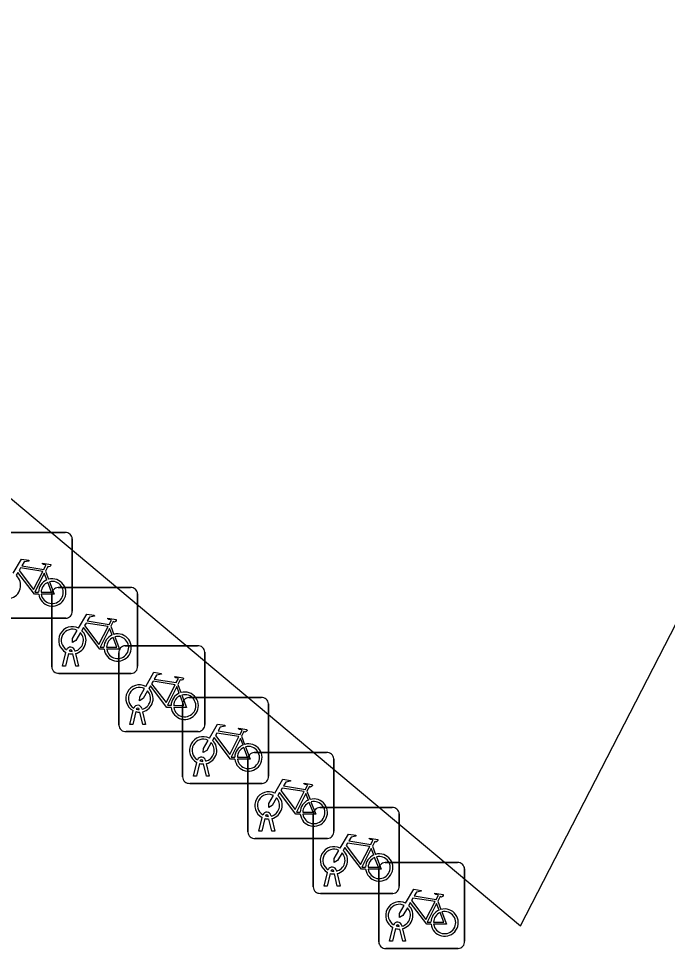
# Model space of a CAD drawing. Extents: x 161087 to 161922, y 382574 to 383873.
# Drawn here: x 161588.23 to 161595.78, y 383087.97 to 383098.79 of the extents above; entities that cross this region are included whole.
import ezdxf

# ---------------------------------------------------------------- set-up
doc = ezdxf.new("R2010")
doc.units = 0
doc.layers.add('IMGEO_Fietsenrek', color=7, linetype='Continuous')
doc.layers.add('IMGEO_Pand', color=7, linetype='Continuous')

msp = doc.modelspace()

# ---------------------------------------------------------------- linework, layer by layer
at = {"layer": 'IMGEO_Fietsenrek'}
for p, q in [((161587.926, 383092.811), (161588.767, 383092.811)), ((161588.767, 383092.811), (161587.926, 383092.811)), ((161588.851, 383092.736), (161588.851, 383091.895)), ((161588.851, 383091.895), (161588.851, 383092.736)), ((161588.538, 383092.36), (161588.574, 383092.265)), ((161588.687, 383092.17), (161589.528, 383092.17)), ((161589.528, 383092.17), (161588.687, 383092.17)), ((161588.612, 383091.245), (161588.612, 383092.086)), ((161588.612, 383092.086), (161588.612, 383091.245)), ((161589.612, 383092.095), (161589.612, 383091.254)), ((161589.612, 383091.254), (161589.612, 383092.095)), ((161588.776, 383091.811), (161587.935, 383091.811)), ((161587.935, 383091.811), (161588.776, 383091.811)), ((161589.299, 383091.719), (161589.335, 383091.624)), ((161589.468, 383091.492), (161590.309, 383091.492)), ((161590.309, 383091.492), (161589.468, 383091.492)), ((161588.739, 383091.254), (161588.778, 383091.414)), ((161588.808, 383091.402), (161588.773, 383091.254)), ((161588.85, 383091.426), (161588.849, 383091.43)), ((161588.891, 383091.254), (161588.857, 383091.396)), ((161588.881, 383091.437), (161588.882, 383091.43)), ((161588.889, 383091.4), (161588.924, 383091.254)), ((161589.393, 383090.567), (161589.393, 383091.408)), ((161589.393, 383091.408), (161589.393, 383090.567)), ((161590.393, 383091.417), (161590.393, 383090.576)), ((161590.393, 383090.576), (161590.393, 383091.417)), ((161588.773, 383091.254), (161588.739, 383091.254)), ((161588.924, 383091.254), (161588.891, 383091.254)), ((161589.537, 383091.17), (161588.696, 383091.17)), ((161588.696, 383091.17), (161589.537, 383091.17)), ((161590.08, 383091.041), (161590.116, 383090.946)), ((161590.209, 383090.889), (161591.05, 383090.889)), ((161591.05, 383090.889), (161590.209, 383090.889)), ((161589.52, 383090.576), (161589.559, 383090.736)), ((161589.589, 383090.724), (161589.554, 383090.576)), ((161589.631, 383090.748), (161589.63, 383090.752)), ((161589.672, 383090.576), (161589.638, 383090.718)), ((161589.662, 383090.759), (161589.663, 383090.752)), ((161589.67, 383090.722), (161589.705, 383090.576)), ((161590.134, 383089.964), (161590.134, 383090.805)), ((161590.134, 383090.805), (161590.134, 383089.964)), ((161591.134, 383090.814), (161591.134, 383089.973)), ((161591.134, 383089.973), (161591.134, 383090.814)), ((161589.554, 383090.576), (161589.52, 383090.576)), ((161589.705, 383090.576), (161589.672, 383090.576)), ((161590.318, 383090.492), (161589.477, 383090.492)), ((161589.477, 383090.492), (161590.318, 383090.492)), ((161590.821, 383090.438), (161590.857, 383090.343)), ((161590.97, 383090.248), (161591.811, 383090.248)), ((161591.811, 383090.248), (161590.97, 383090.248)), ((161591.895, 383090.173), (161591.895, 383089.332)), ((161591.895, 383089.332), (161591.895, 383090.173)), ((161590.261, 383089.973), (161590.3, 383090.133)), ((161590.33, 383090.121), (161590.295, 383089.973)), ((161590.372, 383090.145), (161590.371, 383090.149)), ((161590.413, 383089.973), (161590.379, 383090.115)), ((161590.403, 383090.156), (161590.404, 383090.149)), ((161590.411, 383090.119), (161590.446, 383089.973)), ((161590.895, 383089.323), (161590.895, 383090.164)), ((161590.895, 383090.164), (161590.895, 383089.323)), ((161590.295, 383089.973), (161590.261, 383089.973)), ((161590.446, 383089.973), (161590.413, 383089.973)), ((161591.059, 383089.889), (161590.218, 383089.889)), ((161590.218, 383089.889), (161591.059, 383089.889)), ((161591.582, 383089.797), (161591.618, 383089.702)), ((161591.656, 383088.683), (161591.656, 383089.524)), ((161591.656, 383089.524), (161591.656, 383088.683)), ((161591.731, 383089.608), (161592.572, 383089.608)), ((161592.572, 383089.608), (161591.731, 383089.608)), ((161592.656, 383089.533), (161592.656, 383088.692)), ((161592.656, 383088.692), (161592.656, 383089.533)), ((161591.022, 383089.332), (161591.061, 383089.492)), ((161591.091, 383089.48), (161591.056, 383089.332)), ((161591.133, 383089.504), (161591.132, 383089.508)), ((161591.174, 383089.332), (161591.14, 383089.474)), ((161591.164, 383089.515), (161591.165, 383089.508)), ((161591.172, 383089.478), (161591.207, 383089.332)), ((161591.056, 383089.332), (161591.022, 383089.332)), ((161591.207, 383089.332), (161591.174, 383089.332)), ((161591.82, 383089.248), (161590.979, 383089.248)), ((161590.979, 383089.248), (161591.82, 383089.248)), ((161592.343, 383089.157), (161592.379, 383089.062)), ((161591.925, 383088.875), (161591.926, 383088.868)), ((161592.417, 383088.042), (161592.417, 383088.883)), ((161592.417, 383088.883), (161592.417, 383088.042)), ((161592.492, 383088.967), (161593.333, 383088.967)), ((161593.333, 383088.967), (161592.492, 383088.967)), ((161593.417, 383088.892), (161593.417, 383088.051)), ((161593.417, 383088.051), (161593.417, 383088.892)), ((161591.783, 383088.692), (161591.822, 383088.852)), ((161591.852, 383088.84), (161591.817, 383088.692)), ((161591.894, 383088.864), (161591.893, 383088.868)), ((161591.935, 383088.692), (161591.901, 383088.834)), ((161591.933, 383088.838), (161591.968, 383088.692)), ((161591.817, 383088.692), (161591.783, 383088.692)), ((161591.968, 383088.692), (161591.935, 383088.692)), ((161592.581, 383088.608), (161591.74, 383088.608)), ((161591.74, 383088.608), (161592.581, 383088.608)), ((161593.104, 383088.516), (161593.14, 383088.421)), ((161592.655, 383088.223), (161592.654, 383088.227)), ((161592.686, 383088.234), (161592.687, 383088.227)), ((161592.544, 383088.051), (161592.583, 383088.211)), ((161592.613, 383088.199), (161592.578, 383088.051)), ((161592.696, 383088.051), (161592.662, 383088.193)), ((161592.694, 383088.197), (161592.729, 383088.051)), ((161592.578, 383088.051), (161592.544, 383088.051)), ((161592.729, 383088.051), (161592.696, 383088.051)), ((161593.342, 383087.967), (161592.501, 383087.967)), ((161592.501, 383087.967), (161593.342, 383087.967))]:
    msp.add_line(p, q, dxfattribs=at)
for points in [[(161588.164, 383092.337), (161588.259, 383092.501), (161588.345, 383092.487), (161588.347, 383092.478), (161588.291, 383092.467), (161588.264, 383092.422), (161588.52, 383092.381)], [(161588.52, 383092.381), (161588.545, 383092.43), (161588.539, 383092.434), (161588.516, 383092.438), (161588.504, 383092.445), (161588.503, 383092.448), (161588.505, 383092.453), (161588.6, 383092.438), (161588.602, 383092.428), (161588.592, 383092.415), (161588.58, 383092.409), (161588.566, 383092.415), (161588.538, 383092.36)], [(161588.46, 383092.093), (161588.41, 383092.093), (161588.219, 383092.344), (161588.2, 383092.312)], [(161588.507, 383092.356), (161588.25, 383092.397), (161588.233, 383092.368), (161588.4, 383092.148), (161588.507, 383092.356)], [(161588.555, 383092.258), (161588.525, 383092.335), (161588.416, 383092.117), (161588.459, 383092.117)], [(161588.489, 383092.117), (161588.609, 383092.116), (161588.565, 383092.23)], [(161588.585, 383092.237), (161588.64, 383092.092), (161588.49, 383092.092)], [(161588.925, 383091.696), (161589.02, 383091.86), (161589.106, 383091.846), (161589.108, 383091.837), (161589.052, 383091.826), (161589.025, 383091.781), (161589.281, 383091.74)], [(161589.281, 383091.74), (161589.306, 383091.789), (161589.3, 383091.793), (161589.277, 383091.797), (161589.265, 383091.804), (161589.264, 383091.807), (161589.266, 383091.812), (161589.361, 383091.797), (161589.363, 383091.787), (161589.353, 383091.774), (161589.341, 383091.768), (161589.327, 383091.774), (161589.299, 383091.719)], [(161589.221, 383091.452), (161589.171, 383091.452), (161588.98, 383091.703), (161588.961, 383091.671)], [(161589.268, 383091.715), (161589.011, 383091.756), (161588.994, 383091.727), (161589.161, 383091.507), (161589.268, 383091.715)], [(161589.316, 383091.617), (161589.286, 383091.694), (161589.177, 383091.476), (161589.22, 383091.476)], [(161588.946, 383091.644), (161588.894, 383091.554), (161588.854, 383091.529), (161588.855, 383091.576), (161588.91, 383091.67)], [(161589.25, 383091.476), (161589.37, 383091.475), (161589.326, 383091.589)], [(161589.346, 383091.596), (161589.401, 383091.451), (161589.251, 383091.451)], [(161589.706, 383091.018), (161589.801, 383091.182), (161589.887, 383091.168), (161589.889, 383091.159), (161589.833, 383091.148), (161589.806, 383091.103), (161590.062, 383091.062)], [(161590.049, 383091.037), (161589.792, 383091.078), (161589.775, 383091.049), (161589.942, 383090.829), (161590.049, 383091.037)], [(161590.062, 383091.062), (161590.087, 383091.111), (161590.081, 383091.115), (161590.058, 383091.119), (161590.046, 383091.126), (161590.045, 383091.129), (161590.047, 383091.134), (161590.142, 383091.119), (161590.144, 383091.109), (161590.134, 383091.096), (161590.122, 383091.09), (161590.108, 383091.096), (161590.08, 383091.041)], [(161589.727, 383090.966), (161589.675, 383090.876), (161589.635, 383090.851), (161589.636, 383090.898), (161589.691, 383090.992)], [(161590.002, 383090.774), (161589.952, 383090.774), (161589.761, 383091.025), (161589.742, 383090.993)], [(161590.097, 383090.939), (161590.067, 383091.016), (161589.958, 383090.798), (161590.001, 383090.798)], [(161590.031, 383090.798), (161590.151, 383090.797), (161590.107, 383090.911)], [(161590.127, 383090.918), (161590.182, 383090.773), (161590.032, 383090.773)], [(161590.447, 383090.415), (161590.542, 383090.579), (161590.628, 383090.565), (161590.63, 383090.556), (161590.574, 383090.545), (161590.547, 383090.5), (161590.803, 383090.459)], [(161590.803, 383090.459), (161590.828, 383090.508), (161590.822, 383090.512), (161590.799, 383090.516), (161590.787, 383090.523), (161590.786, 383090.526), (161590.788, 383090.531), (161590.883, 383090.516), (161590.885, 383090.506), (161590.875, 383090.493), (161590.863, 383090.487), (161590.849, 383090.493), (161590.821, 383090.438)], [(161590.468, 383090.363), (161590.416, 383090.273), (161590.376, 383090.248), (161590.377, 383090.295), (161590.432, 383090.389)], [(161590.743, 383090.171), (161590.693, 383090.171), (161590.502, 383090.422), (161590.483, 383090.39)], [(161590.79, 383090.434), (161590.533, 383090.475), (161590.516, 383090.446), (161590.683, 383090.226), (161590.79, 383090.434)], [(161590.838, 383090.336), (161590.808, 383090.413), (161590.699, 383090.195), (161590.742, 383090.195)], [(161590.772, 383090.195), (161590.892, 383090.194), (161590.848, 383090.308)], [(161590.868, 383090.315), (161590.923, 383090.17), (161590.773, 383090.17)], [(161591.208, 383089.774), (161591.303, 383089.938), (161591.389, 383089.924), (161591.391, 383089.915), (161591.335, 383089.904), (161591.308, 383089.859), (161591.564, 383089.818)], [(161591.564, 383089.818), (161591.589, 383089.867), (161591.583, 383089.871), (161591.56, 383089.875), (161591.548, 383089.882), (161591.547, 383089.885), (161591.549, 383089.89), (161591.644, 383089.875), (161591.646, 383089.865), (161591.636, 383089.852), (161591.624, 383089.846), (161591.61, 383089.852), (161591.582, 383089.797)], [(161591.229, 383089.722), (161591.177, 383089.632), (161591.137, 383089.607), (161591.138, 383089.654), (161591.193, 383089.748)], [(161591.504, 383089.53), (161591.454, 383089.53), (161591.263, 383089.781), (161591.244, 383089.749)], [(161591.551, 383089.793), (161591.294, 383089.834), (161591.277, 383089.805), (161591.444, 383089.585), (161591.551, 383089.793)], [(161591.599, 383089.695), (161591.569, 383089.772), (161591.46, 383089.554), (161591.503, 383089.554)], [(161591.533, 383089.554), (161591.653, 383089.553), (161591.609, 383089.667)], [(161591.629, 383089.674), (161591.684, 383089.529), (161591.534, 383089.529)], [(161591.969, 383089.134), (161592.064, 383089.298), (161592.15, 383089.284), (161592.152, 383089.275), (161592.096, 383089.264), (161592.069, 383089.219), (161592.325, 383089.178)], [(161592.325, 383089.178), (161592.35, 383089.227), (161592.344, 383089.231), (161592.321, 383089.235), (161592.309, 383089.242), (161592.308, 383089.245), (161592.31, 383089.25), (161592.405, 383089.235), (161592.407, 383089.225), (161592.397, 383089.212), (161592.385, 383089.206), (161592.371, 383089.212), (161592.343, 383089.157)], [(161591.99, 383089.082), (161591.938, 383088.992), (161591.898, 383088.967), (161591.899, 383089.014), (161591.954, 383089.108)], [(161592.265, 383088.89), (161592.215, 383088.89), (161592.024, 383089.141), (161592.005, 383089.109)], [(161592.312, 383089.153), (161592.055, 383089.194), (161592.038, 383089.165), (161592.205, 383088.945), (161592.312, 383089.153)], [(161592.36, 383089.055), (161592.33, 383089.132), (161592.221, 383088.914), (161592.264, 383088.914)], [(161592.294, 383088.914), (161592.414, 383088.913), (161592.37, 383089.027)], [(161592.39, 383089.034), (161592.445, 383088.889), (161592.295, 383088.889)], [(161592.73, 383088.493), (161592.825, 383088.657), (161592.911, 383088.643), (161592.913, 383088.634), (161592.857, 383088.623), (161592.83, 383088.578), (161593.086, 383088.537)], [(161593.073, 383088.512), (161592.816, 383088.553), (161592.799, 383088.524), (161592.966, 383088.304), (161593.073, 383088.512)], [(161593.086, 383088.537), (161593.111, 383088.586), (161593.105, 383088.59), (161593.082, 383088.594), (161593.07, 383088.601), (161593.069, 383088.604), (161593.071, 383088.609), (161593.166, 383088.594), (161593.168, 383088.584), (161593.158, 383088.571), (161593.146, 383088.565), (161593.132, 383088.571), (161593.104, 383088.516)], [(161592.751, 383088.441), (161592.699, 383088.351), (161592.659, 383088.326), (161592.66, 383088.373), (161592.715, 383088.467)], [(161593.026, 383088.249), (161592.976, 383088.249), (161592.785, 383088.5), (161592.766, 383088.468)], [(161593.121, 383088.414), (161593.091, 383088.491), (161592.982, 383088.273), (161593.025, 383088.273)], [(161593.055, 383088.273), (161593.175, 383088.272), (161593.131, 383088.386)], [(161593.151, 383088.393), (161593.206, 383088.248), (161593.056, 383088.248)]]:
    msp.add_lwpolyline(points, dxfattribs=at)
for centre, radius, start, end in [((161588.773, 383092.733), 0.0779, 2.4484, 94.2845), ((161588.773, 383092.733), 0.0779, 2.4484, 94.2845), ((161588.091, 383092.196), 0.159, 283.5766, 46.6042), ((161588.618, 383092.112), 0.159, 113.3408, 178.3217), ((161588.618, 383092.112), 0.159, 187.0065, 105.7708), ((161588.618, 383092.112), 0.129, 113.923, 177.9556), ((161588.618, 383092.112), 0.129, 188.6715, 104.5883), ((161588.69, 383092.092), 0.0779, 92.4484, 184.2845), ((161588.69, 383092.092), 0.0779, 92.4484, 184.2845), ((161589.534, 383092.092), 0.0779, 2.4484, 94.2845), ((161589.534, 383092.092), 0.0779, 2.4484, 94.2845), ((161588.773, 383091.889), 0.0779, 272.4484, 4.2845), ((161588.773, 383091.889), 0.0779, 272.4484, 4.2845), ((161588.852, 383091.555), 0.159, 62.6766, 242.1369), ((161588.852, 383091.555), 0.129, 63.3192, 238.903), ((161588.852, 383091.555), 0.129, 283.6043, 43.4302), ((161588.852, 383091.555), 0.159, 283.5766, 46.6042), ((161589.379, 383091.471), 0.159, 113.3408, 178.3217), ((161589.379, 383091.471), 0.159, 187.0065, 105.7708), ((161589.379, 383091.471), 0.129, 113.923, 177.9556), ((161589.379, 383091.471), 0.129, 188.6715, 104.5883), ((161588.832, 383091.426), 0.0499, 12.8025, 158.6934), ((161589.471, 383091.414), 0.0779, 92.4484, 184.2845), ((161589.471, 383091.414), 0.0779, 92.4484, 184.2845), ((161590.315, 383091.414), 0.0779, 2.4484, 94.2845), ((161590.315, 383091.414), 0.0779, 2.4484, 94.2845), ((161588.852, 383091.555), 0.159, 253.9967, 271.7867), ((161588.832, 383091.426), 0.0174, 12.8025, 163.4502), ((161588.852, 383091.555), 0.129, 253.415, 269.0204), ((161589.534, 383091.248), 0.0779, 272.4484, 4.2845), ((161589.534, 383091.248), 0.0779, 272.4484, 4.2845), ((161588.69, 383091.248), 0.0779, 182.4484, 274.2845), ((161588.69, 383091.248), 0.0779, 182.4484, 274.2845), ((161589.633, 383090.877), 0.159, 62.6766, 242.1369), ((161589.633, 383090.877), 0.129, 63.3192, 238.903), ((161589.633, 383090.877), 0.129, 283.6043, 43.4302), ((161589.633, 383090.877), 0.159, 283.5766, 46.6042), ((161590.16, 383090.793), 0.159, 113.3408, 178.3217), ((161590.16, 383090.793), 0.159, 187.0065, 105.7708), ((161590.16, 383090.793), 0.129, 113.923, 177.9556), ((161590.16, 383090.793), 0.129, 188.6715, 104.5883), ((161590.212, 383090.811), 0.0779, 92.4484, 184.2845), ((161590.212, 383090.811), 0.0779, 92.4484, 184.2845), ((161591.056, 383090.811), 0.0779, 2.4484, 94.2845), ((161591.056, 383090.811), 0.0779, 2.4484, 94.2845), ((161589.613, 383090.748), 0.0499, 12.8025, 158.6934), ((161589.633, 383090.877), 0.159, 253.9967, 271.7867), ((161589.613, 383090.748), 0.0174, 12.8025, 163.4502), ((161589.633, 383090.877), 0.129, 253.415, 269.0204), ((161589.471, 383090.57), 0.0779, 182.4484, 274.2845), ((161589.471, 383090.57), 0.0779, 182.4484, 274.2845), ((161590.315, 383090.57), 0.0779, 272.4484, 4.2845), ((161590.315, 383090.57), 0.0779, 272.4484, 4.2845), ((161590.374, 383090.274), 0.159, 62.6766, 242.1369), ((161590.374, 383090.274), 0.129, 63.3192, 238.903), ((161590.374, 383090.274), 0.159, 283.5766, 46.6042), ((161590.374, 383090.274), 0.129, 283.6043, 43.4302), ((161590.901, 383090.19), 0.159, 113.3408, 178.3217), ((161590.901, 383090.19), 0.159, 187.0065, 105.7708), ((161590.901, 383090.19), 0.129, 113.923, 177.9556), ((161590.901, 383090.19), 0.129, 188.6715, 104.5883), ((161590.354, 383090.145), 0.0499, 12.8025, 158.6934), ((161590.973, 383090.17), 0.0779, 92.4484, 184.2845), ((161590.973, 383090.17), 0.0779, 92.4484, 184.2845), ((161591.817, 383090.17), 0.0779, 2.4484, 94.2845), ((161591.817, 383090.17), 0.0779, 2.4484, 94.2845), ((161590.374, 383090.274), 0.159, 253.9967, 271.7867), ((161590.354, 383090.145), 0.0174, 12.8025, 163.4502), ((161590.374, 383090.274), 0.129, 253.415, 269.0204), ((161590.212, 383089.967), 0.0779, 182.4484, 274.2845), ((161590.212, 383089.967), 0.0779, 182.4484, 274.2845), ((161591.056, 383089.967), 0.0779, 272.4484, 4.2845), ((161591.056, 383089.967), 0.0779, 272.4484, 4.2845), ((161591.135, 383089.633), 0.159, 62.6766, 242.1369), ((161591.135, 383089.633), 0.129, 63.3192, 238.903), ((161591.135, 383089.633), 0.159, 283.5766, 46.6042), ((161591.135, 383089.633), 0.129, 283.6043, 43.4302), ((161591.662, 383089.549), 0.159, 113.3408, 178.3217), ((161591.662, 383089.549), 0.159, 187.0065, 105.7708), ((161591.662, 383089.549), 0.129, 113.923, 177.9556), ((161591.662, 383089.549), 0.129, 188.6715, 104.5883), ((161591.115, 383089.504), 0.0499, 12.8025, 158.6934), ((161591.734, 383089.53), 0.0779, 92.4484, 184.2845), ((161591.734, 383089.53), 0.0779, 92.4484, 184.2845), ((161592.578, 383089.53), 0.0779, 2.4484, 94.2845), ((161592.578, 383089.53), 0.0779, 2.4484, 94.2845), ((161591.135, 383089.633), 0.159, 253.9967, 271.7867), ((161591.115, 383089.504), 0.0174, 12.8025, 163.4502), ((161591.135, 383089.633), 0.129, 253.415, 269.0204), ((161590.973, 383089.326), 0.0779, 182.4484, 274.2845), ((161590.973, 383089.326), 0.0779, 182.4484, 274.2845), ((161591.817, 383089.326), 0.0779, 272.4484, 4.2845), ((161591.817, 383089.326), 0.0779, 272.4484, 4.2845), ((161591.896, 383088.993), 0.159, 62.6766, 242.1369), ((161591.896, 383088.993), 0.129, 63.3192, 238.903), ((161591.896, 383088.993), 0.159, 283.5766, 46.6042), ((161591.896, 383088.993), 0.129, 283.6043, 43.4302), ((161592.423, 383088.909), 0.159, 113.3408, 178.3217), ((161592.423, 383088.909), 0.159, 187.0065, 105.7708), ((161592.423, 383088.909), 0.129, 113.923, 177.9556), ((161592.423, 383088.909), 0.129, 188.6715, 104.5883), ((161591.876, 383088.864), 0.0499, 12.8025, 158.6934), ((161591.876, 383088.864), 0.0174, 12.8025, 163.4502), ((161592.495, 383088.889), 0.0779, 92.4484, 184.2845), ((161592.495, 383088.889), 0.0779, 92.4484, 184.2845), ((161593.339, 383088.889), 0.0779, 2.4484, 94.2845), ((161593.339, 383088.889), 0.0779, 2.4484, 94.2845), ((161591.896, 383088.993), 0.159, 253.9967, 271.7867), ((161591.896, 383088.993), 0.129, 253.415, 269.0204), ((161591.734, 383088.686), 0.0779, 182.4484, 274.2845), ((161591.734, 383088.686), 0.0779, 182.4484, 274.2845), ((161592.578, 383088.686), 0.0779, 272.4484, 4.2845), ((161592.578, 383088.686), 0.0779, 272.4484, 4.2845), ((161592.657, 383088.352), 0.159, 62.6766, 242.1369), ((161592.657, 383088.352), 0.129, 63.3192, 238.903), ((161592.657, 383088.352), 0.129, 283.6043, 43.4302), ((161592.657, 383088.352), 0.159, 283.5766, 46.6042), ((161593.184, 383088.268), 0.159, 113.3408, 178.3217), ((161593.184, 383088.268), 0.159, 187.0065, 105.7708), ((161593.184, 383088.268), 0.129, 113.923, 177.9556), ((161593.184, 383088.268), 0.129, 188.6715, 104.5883), ((161592.637, 383088.223), 0.0499, 12.8025, 158.6934), ((161592.637, 383088.223), 0.0174, 12.8025, 163.4502), ((161592.657, 383088.352), 0.129, 253.415, 269.0204), ((161592.657, 383088.352), 0.159, 253.9967, 271.7867), ((161592.495, 383088.045), 0.0779, 182.4484, 274.2845), ((161592.495, 383088.045), 0.0779, 182.4484, 274.2845), ((161593.339, 383088.045), 0.0779, 272.4484, 4.2845), ((161593.339, 383088.045), 0.0779, 272.4484, 4.2845)]:
    msp.add_arc(centre, radius, start, end, dxfattribs=at)
at = {"layer": 'IMGEO_Pand'}
msp.add_lwpolyline([(161583.61, 383097.002), (161594.067, 383088.229), (161619.336, 383137.341)], dxfattribs=at)

doc.saveas('drawing.dxf')
